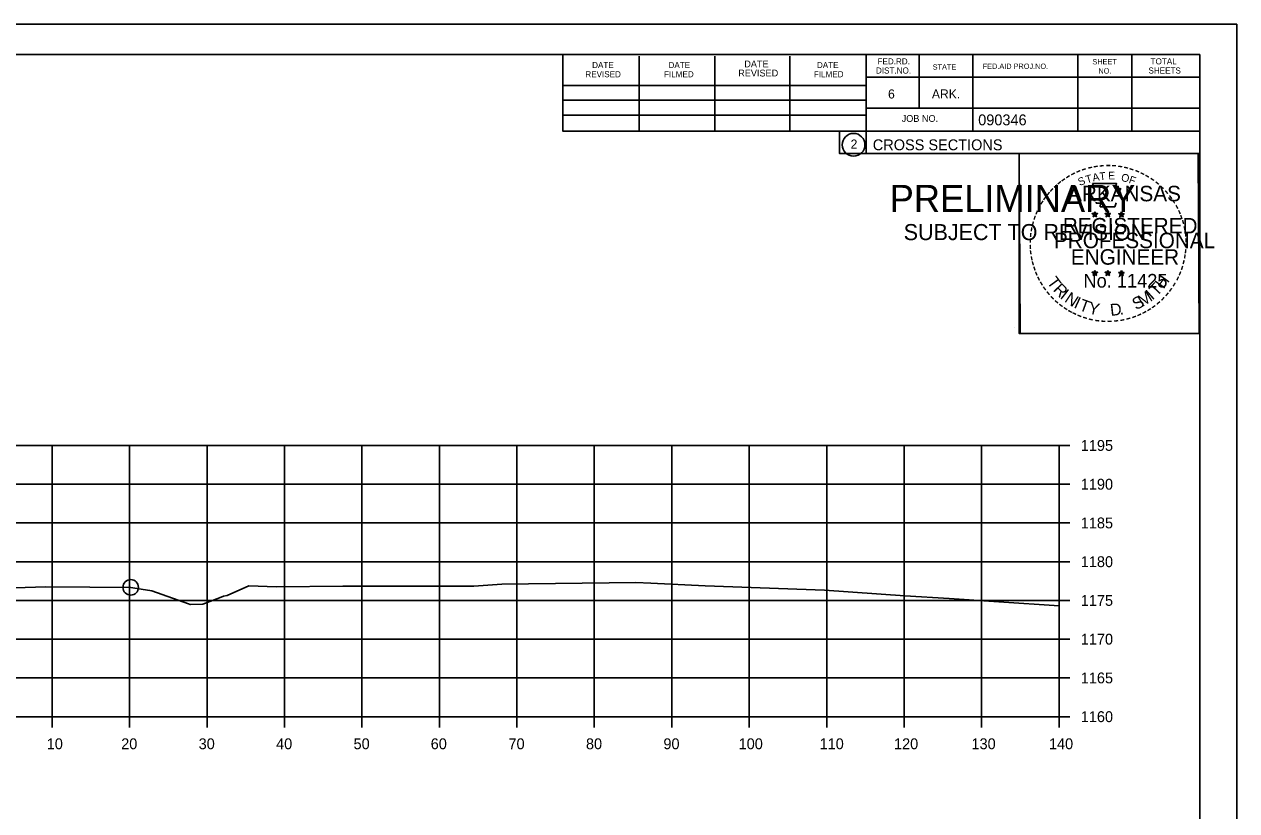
# Model space of a CAD drawing. Extents: x 1368971 to 1374497, y 378717 to 381839.
# Drawn here: x 1371269 to 1371425.6, y 380884.6 to 380986.1 of the extents above; entities that cross this region are included whole.
import ezdxf

# ---------------------------------------------------------------- set-up
doc = ezdxf.new("R2010")
doc.units = 0
for name, color, linetype in [('R_Axis', 7, 'Continuous'), ('R_Axis Annot', 7, 'Continuous'), ('R_Exist Surface', 7, 'Continuous'), ('R_Grid', 7, 'Continuous'), ('R_No Plot', 7, 'Continuous')]:
    doc.layers.add(name, color=color, linetype=linetype)

msp = doc.modelspace()

# ---------------------------------------------------------------- linework, layer by layer
at = {"layer": 'R_Axis'}
for p, q in [((1371402.64, 380896.73), (1371402.64, 380931.73)), ((1371404.04, 380931.73), (1371402.64, 380931.73)), ((1371404.04, 380926.73), (1371402.64, 380926.73)), ((1371404.04, 380921.73), (1371402.64, 380921.73)), ((1371404.04, 380916.73), (1371402.64, 380916.73)), ((1371404.04, 380911.73), (1371402.64, 380911.73)), ((1371404.04, 380906.73), (1371402.64, 380906.73)), ((1371404.04, 380901.73), (1371402.64, 380901.73)), ((1371122.64, 380896.73), (1371402.64, 380896.73)), ((1371272.64, 380895.33), (1371272.64, 380896.73)), ((1371282.64, 380895.33), (1371282.64, 380896.73)), ((1371292.64, 380895.33), (1371292.64, 380896.73)), ((1371302.64, 380895.33), (1371302.64, 380896.73)), ((1371312.64, 380895.33), (1371312.64, 380896.73)), ((1371322.64, 380895.33), (1371322.64, 380896.73)), ((1371332.64, 380895.33), (1371332.64, 380896.73)), ((1371342.64, 380895.33), (1371342.64, 380896.73)), ((1371352.64, 380895.33), (1371352.64, 380896.73)), ((1371362.64, 380895.33), (1371362.64, 380896.73)), ((1371372.64, 380895.33), (1371372.64, 380896.73)), ((1371382.64, 380895.33), (1371382.64, 380896.73)), ((1371392.64, 380895.33), (1371392.64, 380896.73)), ((1371402.64, 380895.33), (1371402.64, 380896.73)), ((1371404.04, 380896.73), (1371402.64, 380896.73))]:
    msp.add_line(p, q, dxfattribs=at)
at = {"layer": 'R_Exist Surface'}
msp.add_lwpolyline([(1371267.83, 380913.34), (1371271.83, 380913.48), (1371277.53, 380913.46), (1371282.79, 380913.42), (1371284.14, 380913.19), (1371285.52, 380912.97), (1371290.24, 380911.29), (1371290.47, 380911.22), (1371290.53, 380911.22), (1371292.1, 380911.25), (1371294.26, 380912.08), (1371294.78, 380912.26), (1371295.25, 380912.38), (1371298.03, 380913.6), (1371301.59, 380913.49), (1371310.19, 380913.57), (1371327.08, 380913.59), (1371330.72, 380913.83), (1371347.99, 380914.06), (1371349.94, 380913.98), (1371356.96, 380913.61), (1371372.34, 380913.04), (1371382.73, 380912.33), (1371388.47, 380911.96), (1371394.87, 380911.53), (1371402.64, 380911.04)], dxfattribs=at)
at = {"layer": 'R_Grid'}
for p, q in [((1371122.64, 380931.73), (1371402.64, 380931.73)), ((1371272.64, 380896.73), (1371272.64, 380931.73)), ((1371282.64, 380896.73), (1371282.64, 380931.73)), ((1371292.64, 380896.73), (1371292.64, 380931.73)), ((1371302.64, 380896.73), (1371302.64, 380931.73)), ((1371312.64, 380896.73), (1371312.64, 380931.73)), ((1371322.64, 380896.73), (1371322.64, 380931.73)), ((1371332.64, 380896.73), (1371332.64, 380931.73)), ((1371342.64, 380896.73), (1371342.64, 380931.73)), ((1371352.64, 380896.73), (1371352.64, 380931.73)), ((1371362.64, 380896.73), (1371362.64, 380931.73)), ((1371372.64, 380896.73), (1371372.64, 380931.73)), ((1371382.64, 380896.73), (1371382.64, 380931.73)), ((1371392.64, 380896.73), (1371392.64, 380931.73)), ((1371402.64, 380896.73), (1371402.64, 380931.73)), ((1371122.64, 380926.73), (1371402.64, 380926.73)), ((1371122.64, 380921.73), (1371402.64, 380921.73)), ((1371122.64, 380916.73), (1371402.64, 380916.73)), ((1371122.64, 380911.73), (1371402.64, 380911.73)), ((1371122.64, 380906.73), (1371402.64, 380906.73)), ((1371122.64, 380901.73), (1371402.64, 380901.73)), ((1371122.64, 380896.73), (1371402.64, 380896.73))]:
    msp.add_line(p, q, dxfattribs=at)
at = {"layer": 'R_No Plot'}
for p, q in [((1371092.24, 380986.09), (1371425.58, 380986.09)), ((1371104.64, 380982.19), (1371420.82, 380982.19)), ((1371338.56, 380972.31), (1371338.56, 380982.19)), ((1371348.42, 380972.31), (1371348.42, 380981.99)), ((1371358.18, 380972.31), (1371358.18, 380981.99)), ((1371367.86, 380972.31), (1371367.86, 380981.99)), ((1371377.72, 380982.19), (1371377.72, 380969.39)), ((1371384.56, 380982.19), (1371384.56, 380975.25)), ((1371391.5, 380982.19), (1371391.5, 380972.31)), ((1371405.08, 380982.19), (1371405.08, 380972.31)), ((1371412.02, 380982.19), (1371412.02, 380972.31)), ((1371420.82, 380776.73), (1371420.82, 380982.19)), ((1371420.82, 380979.25), (1371377.72, 380979.25)), ((1371420.82, 380979.27), (1371420.82, 380979.27)), ((1371338.56, 380978.17), (1371377.72, 380978.17)), ((1371338.56, 380976.31), (1371377.72, 380976.31)), ((1371420.82, 380975.25), (1371377.72, 380975.25)), ((1371380.68, 380975.25), (1371420.82, 380975.25)), ((1371338.56, 380972.31), (1371338.56, 380974.37)), ((1371338.56, 380974.37), (1371377.72, 380974.37)), ((1371420.82, 380972.31), (1371338.56, 380972.31)), ((1371377.72, 380969.39), (1371420.82, 380969.39)), ((1371406.91, 380961.65), (1371407.26, 380961.54)), ((1371406.91, 380961.65), (1371407.16, 380961.61)), ((1371406.91, 380961.65), (1371407.15, 380961.53)), ((1371407.04, 380961.24), (1371407.26, 380961.54)), ((1371407.04, 380961.24), (1371407.17, 380961.49)), ((1371407.04, 380961.24), (1371407.26, 380961.46)), ((1371407.26, 380961.9), (1371407.22, 380961.65)), ((1371407.26, 380961.54), (1371407.26, 380961.9)), ((1371407.26, 380961.9), (1371407.31, 380961.65)), ((1371407.6, 380961.65), (1371407.26, 380961.54)), ((1371407.47, 380961.24), (1371407.26, 380961.54)), ((1371407.47, 380961.24), (1371407.26, 380961.46)), ((1371407.6, 380961.65), (1371407.32, 380961.6)), ((1371407.47, 380961.24), (1371407.33, 380961.53)), ((1371407.6, 380961.65), (1371407.4, 380961.55)), ((1371408.58, 380961.65), (1371408.93, 380961.54)), ((1371408.58, 380961.65), (1371408.83, 380961.61)), ((1371408.58, 380961.65), (1371408.82, 380961.53)), ((1371408.71, 380961.24), (1371408.93, 380961.54)), ((1371408.71, 380961.24), (1371408.84, 380961.49)), ((1371408.71, 380961.24), (1371408.93, 380961.46)), ((1371408.93, 380961.9), (1371408.89, 380961.65)), ((1371408.93, 380961.54), (1371408.93, 380961.9)), ((1371408.93, 380961.9), (1371408.98, 380961.65)), ((1371409.27, 380961.65), (1371408.93, 380961.54)), ((1371409.14, 380961.24), (1371408.93, 380961.54)), ((1371409.14, 380961.24), (1371408.93, 380961.46)), ((1371409.27, 380961.65), (1371408.99, 380961.6)), ((1371409.14, 380961.24), (1371409, 380961.53)), ((1371409.27, 380961.65), (1371409.07, 380961.55)), ((1371410.34, 380961.64), (1371410.69, 380961.53)), ((1371410.34, 380961.64), (1371410.6, 380961.59)), ((1371410.34, 380961.64), (1371410.58, 380961.52)), ((1371410.48, 380961.23), (1371410.69, 380961.53)), ((1371410.48, 380961.23), (1371410.6, 380961.47)), ((1371410.48, 380961.23), (1371410.69, 380961.45)), ((1371410.69, 380961.89), (1371410.65, 380961.64)), ((1371410.69, 380961.53), (1371410.69, 380961.89)), ((1371410.69, 380961.89), (1371410.74, 380961.64)), ((1371411.04, 380961.64), (1371410.69, 380961.53)), ((1371410.9, 380961.23), (1371410.69, 380961.53)), ((1371410.9, 380961.23), (1371410.69, 380961.44)), ((1371411.04, 380961.64), (1371410.75, 380961.59)), ((1371410.9, 380961.23), (1371410.77, 380961.52)), ((1371411.04, 380961.64), (1371410.83, 380961.54)), ((1371406.9, 380954.08), (1371407.25, 380953.97)), ((1371406.9, 380954.08), (1371407.16, 380954.03)), ((1371406.9, 380954.08), (1371407.14, 380953.96)), ((1371407.04, 380953.67), (1371407.25, 380953.97)), ((1371407.04, 380953.67), (1371407.16, 380953.91)), ((1371407.04, 380953.67), (1371407.25, 380953.89)), ((1371407.25, 380954.33), (1371407.21, 380954.08)), ((1371407.25, 380953.97), (1371407.25, 380954.33)), ((1371407.25, 380954.33), (1371407.3, 380954.08)), ((1371407.6, 380954.08), (1371407.25, 380953.97)), ((1371407.47, 380953.67), (1371407.25, 380953.97)), ((1371407.47, 380953.67), (1371407.25, 380953.88)), ((1371407.6, 380954.08), (1371407.31, 380954.03)), ((1371407.47, 380953.67), (1371407.33, 380953.96)), ((1371407.6, 380954.08), (1371407.4, 380953.98)), ((1371408.57, 380954.08), (1371408.92, 380953.97)), ((1371408.57, 380954.08), (1371408.83, 380954.03)), ((1371408.57, 380954.08), (1371408.81, 380953.96)), ((1371408.71, 380953.67), (1371408.92, 380953.97)), ((1371408.71, 380953.67), (1371408.83, 380953.91)), ((1371408.71, 380953.67), (1371408.92, 380953.89)), ((1371408.92, 380954.33), (1371408.88, 380954.08)), ((1371408.92, 380953.97), (1371408.92, 380954.33)), ((1371408.92, 380954.33), (1371408.97, 380954.08)), ((1371409.27, 380954.08), (1371408.92, 380953.97)), ((1371409.14, 380953.67), (1371408.92, 380953.97)), ((1371409.14, 380953.67), (1371408.92, 380953.88)), ((1371409.27, 380954.08), (1371408.98, 380954.03)), ((1371409.14, 380953.67), (1371409, 380953.96)), ((1371409.27, 380954.08), (1371409.07, 380953.98)), ((1371410.34, 380954.07), (1371410.69, 380953.96)), ((1371410.34, 380954.07), (1371410.59, 380954.02)), ((1371410.34, 380954.07), (1371410.58, 380953.95)), ((1371410.47, 380953.66), (1371410.69, 380953.96)), ((1371410.47, 380953.66), (1371410.6, 380953.9)), ((1371410.47, 380953.66), (1371410.69, 380953.88)), ((1371410.69, 380954.32), (1371410.65, 380954.07)), ((1371410.69, 380953.96), (1371410.69, 380954.32)), ((1371410.69, 380954.32), (1371410.74, 380954.07)), ((1371411.04, 380954.07), (1371410.69, 380953.96)), ((1371410.9, 380953.66), (1371410.69, 380953.96)), ((1371410.9, 380953.66), (1371410.69, 380953.87)), ((1371411.04, 380954.07), (1371410.75, 380954.02)), ((1371410.9, 380953.66), (1371410.77, 380953.95)), ((1371411.04, 380954.07), (1371410.83, 380953.97)), ((1371396.86, 380946.94), (1371396.86, 380946.94))]:
    msp.add_line(p, q, dxfattribs=at)
for points in [[(1371092.24, 380986.09), (1371425.58, 380986.09), (1371425.58, 380772.75), (1371092.24, 380772.75)], [(1371338.56, 380982.19), (1371338.56, 380972.31), (1371374.3, 380972.31), (1371374.3, 380969.39), (1371397.49, 380969.39), (1371397.49, 380946.18), (1371420.82, 380946.18), (1371420.82, 380776.73), (1371104.64, 380776.73), (1371104.64, 380982.19)], [(1371397.49, 380969.43), (1371420.59, 380969.43), (1371420.71, 380946.18), (1371397.61, 380946.18)]]:
    msp.add_lwpolyline(points, close=True, dxfattribs=at)
for points in [[(1371406.95, 380965.53), (1371407.22, 380964.7)], [(1371410.46, 380964.61), (1371410.6, 380964.89), (1371409.92, 380964.87), (1371410.07, 380965.53), (1371406.95, 380965.53)], [(1371407.44, 380963.11), (1371407.44, 380963.02), (1371408, 380963), (1371407.95, 380962.53), (1371409.82, 380962.53), (1371410.02, 380963.06)], [(1371407.26, 380961.9), (1371407.47, 380961.24), (1371406.91, 380961.65), (1371407.6, 380961.65), (1371407.04, 380961.24), (1371407.26, 380961.9)], [(1371408.93, 380961.9), (1371409.14, 380961.24), (1371408.58, 380961.65), (1371409.27, 380961.65), (1371408.71, 380961.24), (1371408.93, 380961.9)], [(1371410.69, 380961.89), (1371410.9, 380961.23), (1371410.34, 380961.64), (1371411.04, 380961.64), (1371410.48, 380961.23), (1371410.69, 380961.89)], [(1371407.25, 380954.33), (1371407.47, 380953.67), (1371406.9, 380954.08), (1371407.6, 380954.08), (1371407.04, 380953.67), (1371407.25, 380954.33)], [(1371408.92, 380954.33), (1371409.14, 380953.67), (1371408.57, 380954.08), (1371409.27, 380954.08), (1371408.71, 380953.67), (1371408.92, 380954.33)], [(1371410.69, 380954.32), (1371410.9, 380953.66), (1371410.34, 380954.07), (1371411.04, 380954.07), (1371410.47, 380953.66), (1371410.69, 380954.32)]]:
    msp.add_lwpolyline(points, dxfattribs=at)
for centre, radius in [((1371376.11, 380970.53), 1.47), ((1371407.26, 380961.54), 0.172), ((1371407.26, 380961.54), 0.145), ((1371407.26, 380961.54), 0.116), ((1371407.26, 380961.54), 0.0991), ((1371407.26, 380961.54), 0.0747), ((1371407.26, 380961.54), 0.0495), ((1371407.26, 380961.54), 0.0296), ((1371408.93, 380961.54), 0.172), ((1371408.93, 380961.54), 0.145), ((1371408.93, 380961.54), 0.116), ((1371408.93, 380961.54), 0.0991), ((1371408.93, 380961.54), 0.0747), ((1371408.93, 380961.54), 0.0495), ((1371408.93, 380961.54), 0.0296), ((1371410.69, 380961.53), 0.172), ((1371410.69, 380961.53), 0.145), ((1371410.69, 380961.53), 0.116), ((1371410.69, 380961.53), 0.0991), ((1371410.69, 380961.53), 0.0747), ((1371410.69, 380961.53), 0.0495), ((1371410.69, 380961.53), 0.0296), ((1371407.25, 380953.97), 0.172), ((1371407.25, 380953.97), 0.145), ((1371407.25, 380953.97), 0.116), ((1371407.25, 380953.97), 0.0991), ((1371407.25, 380953.97), 0.0747), ((1371407.25, 380953.97), 0.0495), ((1371407.25, 380953.97), 0.0296), ((1371408.92, 380953.97), 0.172), ((1371408.92, 380953.97), 0.145), ((1371408.92, 380953.97), 0.116), ((1371408.92, 380953.97), 0.0991), ((1371408.92, 380953.97), 0.0747), ((1371408.92, 380953.97), 0.0495), ((1371408.92, 380953.97), 0.0296), ((1371410.69, 380953.96), 0.172), ((1371410.69, 380953.96), 0.145), ((1371410.69, 380953.96), 0.116), ((1371410.69, 380953.96), 0.0991), ((1371410.69, 380953.96), 0.0747), ((1371410.69, 380953.96), 0.0495), ((1371410.69, 380953.96), 0.0296), ((1371282.79, 380913.42), 1)]:
    msp.add_circle(centre, radius, dxfattribs=at)

# ---------------------------------------------------------------- texts
at = {"layer": 'R_Axis Annot'}
for s, p in [('1195', (1371405.44, 380931.03)), ('1190', (1371405.44, 380926.03)), ('1185', (1371405.44, 380921.03)), ('1180', (1371405.44, 380916.03)), ('1175', (1371405.44, 380911.03)), ('1170', (1371405.44, 380906.03)), ('1165', (1371405.44, 380901.03)), ('1160', (1371405.44, 380896.03)), ('10', (1371271.95, 380892.53)), ('20', (1371281.56, 380892.53)), ('30', (1371291.56, 380892.53)), ('40', (1371301.56, 380892.53)), ('50', (1371311.56, 380892.53)), ('60', (1371321.52, 380892.53)), ('70', (1371331.56, 380892.53)), ('80', (1371341.56, 380892.53)), ('90', (1371351.56, 380892.53)), ('100', (1371361.27, 380892.53)), ('110', (1371371.72, 380892.53)), ('120', (1371381.33, 380892.53)), ('130', (1371391.33, 380892.53)), ('140', (1371401.33, 380892.53))]:
    msp.add_text(s, height=1.4, dxfattribs=at).set_placement(p)
at = {"layer": 'R_No Plot'}
for s, height, p in [('FED.RD.', 0.782, (1371379.2, 380980.91)), ('SHEET', 0.684, (1371406.94, 380980.91)), ('TOTAL', 0.782, (1371414.46, 380980.91)), ('REVISED', 0.782, (1371341.48, 380979.25)), ('DATE', 0.782, (1371342.36, 380980.43)), ('FILMED', 0.782, (1371351.64, 380979.25)), ('DATE', 0.782, (1371352.22, 380980.43)), ('REVISED', 0.879, (1371361.22, 380979.35)), ('DATE', 0.879, (1371362, 380980.53)), ('FILMED', 0.782, (1371370.98, 380979.25)), ('DATE', 0.782, (1371371.38, 380980.43)), ('DIST.NO.', 0.782, (1371379, 380979.73)), ('STATE', 0.684, (1371386.32, 380980.23)), ('FED.AID PROJ.NO.', 0.684, (1371392.78, 380980.33)), ('NO.', 0.684, (1371407.72, 380979.73)), ('SHEETS', 0.782, (1371414.18, 380979.73)), ('6', 1.17, (1371380.56, 380976.51)), ('ARK.', 1.172, (1371386.22, 380976.51)), ('JOB NO.', 0.879, (1371382.32, 380973.49)), ('2', 1.17, (1371375.73, 380970.04)), ('CROSS SECTIONS', 1.4, (1371378.59, 380969.83)), ('PRELIMINARY', 3.5, (1371380.77, 380961.86)), ('ARKANSAS', 2, (1371403.8, 380963.24)), ('DWB', 0.01, (1371381.52, 380963.71)), ('DWB', 0.01, (1371407.24, 380961.53)), ('DWB', 0.01, (1371408.91, 380961.53)), ('DWB', 0.01, (1371410.68, 380961.52)), ('SUBJECT TO REVISION', 2.0751, (1371382.58, 380958.23)), ('REGISTERED', 2, (1371403.12, 380959.09)), ('PROFESSIONAL', 2, (1371401.98, 380957.19)), ('ENGINEER', 2, (1371404.16, 380955.06)), ('No. 11425', 1.757, (1371405.79, 380952.11)), ('DWB', 0.01, (1371407.24, 380953.96)), ('DWB', 0.01, (1371408.91, 380953.96)), ('DWB', 0.01, (1371410.68, 380953.95))]:
    msp.add_text(s, height=height, dxfattribs=at).set_placement(p)
for s, height, rotation, p in [('090346', 1.4, 360, (1371392.2, 380973.05)), ('-', 1.6, 19.1761, (1371405.7, 380966.66)), ('-', 1.6, 13.6301, (1371406.45, 380966.9)), ('-', 1.6, 10.2193, (1371407.13, 380967.06)), ('-', 1.6, 5.8968, (1371407.85, 380967.17)), ('-', 1.6, 0.1862, (1371408.63, 380967.24)), ('-', 1.6, 357.743, (1371409.35, 380967.23)), ('-', 1.6, 352.1617, (1371410.09, 380967.17)), ('-', 1.6, 347.2049, (1371410.81, 380967.06)), ('-', 1.6, 342.3362, (1371411.45, 380966.9)), ('-', 1.6, 38.9507, (1371402.78, 380964.93)), ('-', 1.6, 36.2317, (1371403.26, 380965.3)), ('-', 1.6, 34.0636, (1371403.83, 380965.7)), ('-', 1.6, 28.7918, (1371404.43, 380966.07)), ('-', 1.6, 24.3072, (1371405.06, 380966.39)), ('S', 1, 21.594, (1371405.3, 380965.21)), ('T', 1, 16.4036, (1371406.22, 380965.54)), ('A', 1, 11.2132, (1371407.04, 380965.79)), ('T', 1, 6.0228, (1371407.89, 380965.95)), ('E', 1, 0.8323, (1371409, 380966.06)), ('O', 1, 350.4515, (1371410.6, 380965.85)), ('F', 1, 340.0707, (1371411.56, 380965.63)), ('-', 1.6, 337.8551, (1371412.18, 380966.68)), ('-', 1.6, 334.1211, (1371412.81, 380966.41)), ('-', 1.6, 329.6409, (1371413.39, 380966.13)), ('-', 1.6, 325.8627, (1371414.04, 380965.76)), ('-', 1.6, 50.6142, (1371401.5, 380963.55)), ('-', 1.6, 48.423, (1371401.9, 380964.03)), ('-', 1.6, 42.9622, (1371402.35, 380964.51)), ('-', 1.6, 320.5297, (1371414.65, 380965.34)), ('-', 1.6, 315.5786, (1371415.24, 380964.85)), ('-', 1.6, 309.8797, (1371415.81, 380964.3)), ('-', 1.6, 62.8713, (1371400.44, 380961.84)), ('-', 1.6, 58.0706, (1371400.76, 380962.45)), ('-', 1.6, 54.2325, (1371401.08, 380962.98)), ('-', 1.6, 306.6522, (1371416.34, 380963.7)), ('-', 1.4, 303.6753, (1371416.82, 380963.13)), ('-', 1.6, 299.6684, (1371417.14, 380962.52)), ('-', 1.6, 72.3945, (1371399.97, 380960.6)), ('-', 1.6, 67.7743, (1371400.19, 380961.23)), ('-', 1.6, 294.6628, (1371417.47, 380961.91)), ('-', 1.6, 290.5728, (1371417.72, 380961.33)), ('-', 1.6, 81.2013, (1371399.64, 380959.17)), ('-', 1.6, 75.461, (1371399.77, 380959.88)), ('-', 1.6, 285.1233, (1371417.96, 380960.75)), ('-', 1.6, 280.5493, (1371418.16, 380960.01)), ('-', 1.6, 89.0622, (1371399.54, 380957.78)), ('-', 1.6, 85.1863, (1371399.56, 380958.48)), ('-', 1.6, 276.5962, (1371418.32, 380959.24)), ('-', 1.6, 274.3301, (1371418.38, 380958.52)), ('-', 1.6, 94.1959, (1371399.57, 380957.05)), ('-', 1.6, 98.9479, (1371399.64, 380956.39)), ('-', 1.6, 263.5172, (1371418.4, 380957.22)), ('-', 1.6, 269.9407, (1371418.41, 380957.89)), ('-', 1.6, 101.7149, (1371399.78, 380955.65)), ('-', 1.6, 105.4578, (1371399.94, 380955.06)), ('-', 1.6, 252.8681, (1371418.03, 380955.17)), ('-', 1.6, 255.7626, (1371418.21, 380955.89)), ('-', 1.6, 260.9953, (1371418.32, 380956.57)), ('-', 1.6, 109.0874, (1371400.16, 380954.43)), ('-', 1.6, 114.0643, (1371400.41, 380953.83)), ('-', 1.6, 115.7288, (1371400.71, 380953.21)), ('T', 1.54, 306.0406, (1371401.01, 380952.8)), ('H', 1.54, 54.6088, (1371416.13, 380951.84)), ('-', 1.6, 244.6197, (1371417.55, 380953.87)), ('-', 1.6, 247.8887, (1371417.81, 380954.5)), ('-', 1.6, 120.4471, (1371401.07, 380952.63)), ('-', 1.6, 125.8934, (1371401.47, 380952.07)), ('R', 1.54, 314.005, (1371401.78, 380951.76)), ('I', 1.54, 321.9694, (1371402.68, 380950.82)), ('I', 1.54, 42.1136, (1371414.68, 380950.42)), ('T', 1.54, 46.6444, (1371415.24, 380950.9)), ('-', 1.6, 233.8452, (1371416.75, 380952.47)), ('-', 1.6, 239.0712, (1371417.15, 380953.12)), ('-', 1.6, 130.7181, (1371401.94, 380951.51)), ('-', 1.6, 134.2238, (1371402.45, 380950.97)), ('-', 1.6, 138.9338, (1371402.98, 380950.5)), ('N', 1.54, 326.5002, (1371403.24, 380950.35)), ('I', 1.54, 335.3603, (1371404.45, 380949.57)), ('T', 1.54, 339.8912, (1371405.11, 380949.24)), ('Y', 1.54, 347.8556, (1371406.33, 380948.79)), ('S', 1.54, 26.9312, (1371412.56, 380949.17)), ('M', 1.54, 32.6563, (1371413.4, 380949.57)), ('-', 1.6, 221.0851, (1371415.32, 380950.83)), ('-', 1.6, 225.7653, (1371415.84, 380951.34)), ('-', 1.6, 231.2538, (1371416.32, 380951.9)), ('-', 1.6, 144.6463, (1371403.53, 380950.1)), ('-', 1.6, 148.0898, (1371404.1, 380949.73)), ('-', 1.6, 151.5704, (1371404.67, 380949.4)), ('-', 1.6, 154.6002, (1371405.2, 380949.16)), ('-', 1.6, 158.5612, (1371405.82, 380948.9)), ('D', 1.54, 6.3969, (1371409.31, 380948.44)), ('.', 1.54, 13.7642, (1371410.51, 380948.56)), ('-', 1.6, 204.2516, (1371413.06, 380949.3)), ('-', 1.6, 207.3568, (1371413.68, 380949.62)), ('-', 1.6, 212.2491, (1371414.24, 380949.97)), ('-', 1.6, 215.7363, (1371414.77, 380950.35)), ('-', 1.6, 162.7983, (1371406.51, 380948.69)), ('-', 1.6, 167.5555, (1371407.22, 380948.52)), ('-', 1.6, 173.1155, (1371407.99, 380948.41)), ('-', 1.6, 176.5183, (1371408.74, 380948.36)), ('-', 1.6, 181.5918, (1371409.49, 380948.38)), ('-', 1.6, 185.8167, (1371410.3, 380948.46)), ('-', 1.6, 191.2858, (1371411.03, 380948.59)), ('-', 1.6, 195.4743, (1371411.76, 380948.79)), ('-', 1.6, 200.7184, (1371412.44, 380949.03))]:
    msp.add_text(s, height=height, rotation=rotation, dxfattribs=at).set_placement(p)

doc.saveas('drawing.dxf')
